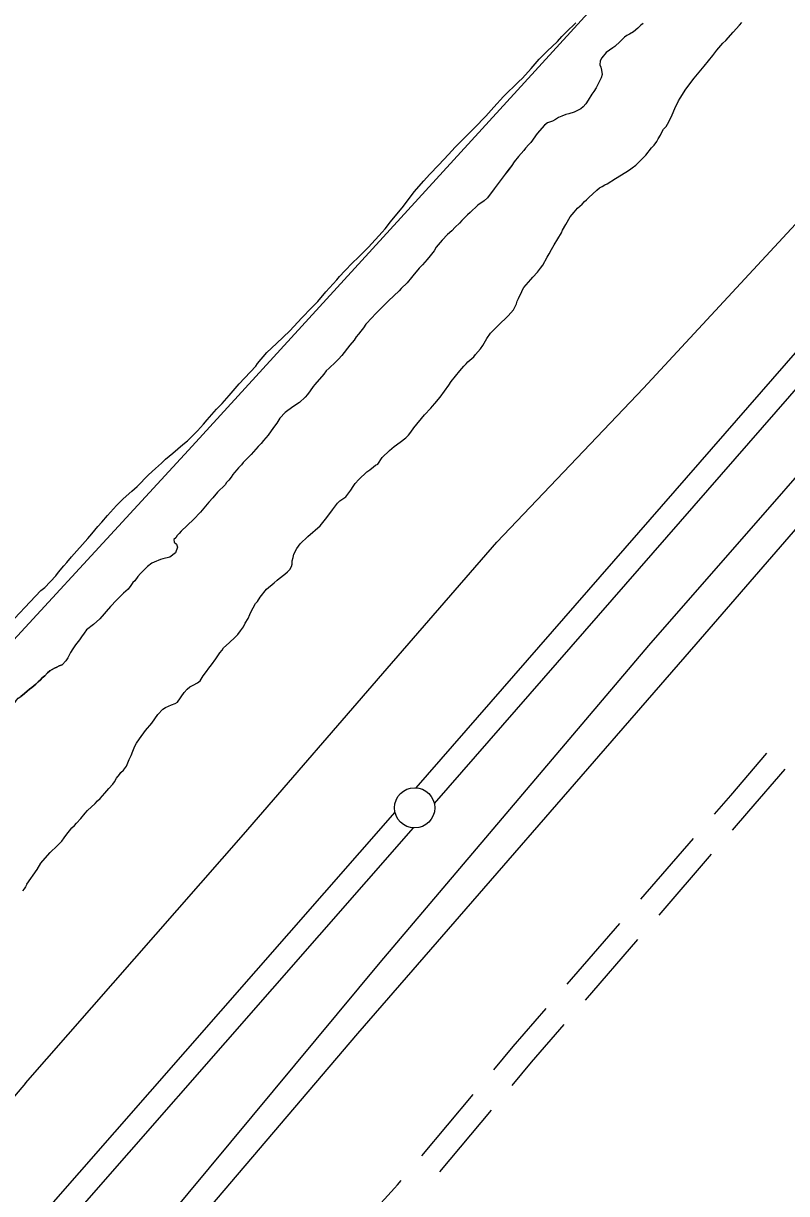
# Model space of a CAD drawing. Extents: x 3161514 to 3199414, y 831166 to 856601.
# Drawn here: x 3195450 to 3196399, y 840646 to 842103 of the extents above; entities that cross this region are included whole.
import ezdxf

# ---------------------------------------------------------------- set-up
doc = ezdxf.new("R2010")
doc.units = 0
for name, color, linetype in [('V-LEVE-TOET', 7, 'Continuous'), ('V-ROAD-CNTR', 7, 'Continuous'), ('V-SITE-VEGE', 7, 'Continuous'), ('V-SURV-LINE', 7, 'Continuous'), ('V-TOPO-SHOR', 7, 'Continuous')]:
    doc.layers.add(name, color=color, linetype=linetype)

msp = doc.modelspace()

# ---------------------------------------------------------------- linework, layer by layer
at = {"layer": 'V-LEVE-TOET'}
for points in [[(3195452.3, 840783.6), (3195723.4, 841093), (3195901.9, 841299.6), (3196038.3, 841457.2), (3196220.7, 841648.8), (3196425.4, 841869.7), (3196607.5, 842075.2), (3196751.6, 842240.8), (3196908.8, 842415.4), (3197077.3, 842610.9), (3197116.2, 842653)], [(3197115.5, 842350.5), (3196888.7, 842087.2), (3196565.9, 841716), (3196227, 841328.6), (3195892.8, 840933.7), (3195548.1, 840518.5), (3195514.3, 840470.3)], [(3195452.3, 840783.6), (3195281.8, 840583.1), (3195177.9, 840478.4), (3195108.7, 840394), (3195001.7, 840275.7), (3194858.6, 840130.7), (3194744.5, 839998)]]:
    msp.add_lwpolyline(points, dxfattribs=at)
at = {"layer": 'V-ROAD-CNTR'}
for p, q in [((3196217.5, 841012.7), (3196282.9, 841088.3)), ((3196240.1, 840993), (3196305.5, 841068.6)), ((3196125.9, 840906.8), (3196191.3, 840982.4)), ((3196148.5, 840887.1), (3196213.9, 840962.7)), ((3195945, 840693.1), (3196009.1, 840769.8)), ((3195967.6, 840673.4), (3196031.7, 840750.1))]:
    msp.add_line(p, q, dxfattribs=at)
for points in [[(3196309.1, 841118.6), (3196329.3, 841141.9), (3196374.4, 841194.3)], [(3196331.7, 841098.8), (3196352, 841122.3), (3196397, 841174.6)], [(3196034.8, 840800.5), (3196058.7, 840829.2), (3196099.7, 840876.6)], [(3196057.4, 840780.8), (3196081.6, 840809.7), (3196122.3, 840856.8)], [(3195852.2, 840588.3), (3195911, 840652.9), (3195915, 840657.3), (3195919.3, 840662.5)]]:
    msp.add_lwpolyline(points, dxfattribs=at)
at = {"layer": 'V-SITE-VEGE'}
for p, q in [((3196124.5, 842091.7), (3196136.5, 842103.5)), ((3196213.6, 842096.7), (3196208.3, 842092.2)), ((3196217.6, 842100.5), (3196213.6, 842096.7)), ((3196220.2, 842102.7), (3196217.6, 842100.5)), ((3196113.8, 842080.3), (3196119.2, 842086.3)), ((3196119.2, 842086.3), (3196124.5, 842091.7)), ((3196197.1, 842085.4), (3196191.7, 842080)), ((3196200, 842087.6), (3196197.1, 842085.4)), ((3196203.3, 842089.1), (3196200, 842087.6)), ((3196208.3, 842092.2), (3196203.3, 842089.1)), ((3196090.9, 842058.1), (3196101.2, 842068.2)), ((3196101.2, 842068.2), (3196113.8, 842080.3)), ((3196178.5, 842069.2), (3196174.5, 842066.4)), ((3196182.5, 842072.4), (3196178.5, 842069.2)), ((3196185.1, 842074), (3196182.5, 842072.4)), ((3196191.7, 842080), (3196185.1, 842074)), ((3196081.2, 842046.6), (3196090.9, 842058.1)), ((3196166.8, 842055.9), (3196166.7, 842051.3)), ((3196169.2, 842060), (3196166.8, 842055.9)), ((3196174.5, 842066.4), (3196169.2, 842060)), ((3196070.2, 842034.5), (3196081.2, 842046.6)), ((3196166.7, 842051.3), (3196167.6, 842048.4)), ((3196167.6, 842048.4), (3196168.5, 842044.5)), ((3196169.3, 842038.9), (3196168.2, 842035)), ((3196168.5, 842044.5), (3196169.3, 842038.9)), ((3196046.5, 842011.7), (3196065.5, 842029.8)), ((3196065.5, 842029.8), (3196070.2, 842034.5)), ((3196168.2, 842035), (3196161.8, 842022.5)), ((3196034.5, 841998.4), (3196046.5, 842011.7)), ((3196156.4, 842014.8), (3196152, 842007.1)), ((3196159, 842018), (3196156.4, 842014.8)), ((3196161.8, 842022.5), (3196159, 842018)), ((3196024.8, 841987.2), (3196034.5, 841998.4)), ((3196142.9, 841996.3), (3196134.7, 841992.3)), ((3196145.9, 841998.8), (3196142.9, 841996.3)), ((3196148.9, 842002.7), (3196145.9, 841998.8)), ((3196152, 842007.1), (3196148.9, 842002.7)), ((3196010.8, 841972.6), (3196024.8, 841987.2)), ((3196107.5, 841981.2), (3196101.5, 841978.8)), ((3196111.4, 841983.1), (3196107.5, 841981.2)), ((3196115, 841985.6), (3196111.4, 841983.1)), ((3196119.3, 841987.1), (3196115, 841985.6)), ((3196124.2, 841989.3), (3196119.3, 841987.1)), ((3196127.8, 841990.2), (3196124.2, 841989.3)), ((3196134.7, 841992.3), (3196127.8, 841990.2)), ((3195986.8, 841948.8), (3196010.8, 841972.6)), ((3196088.6, 841965.8), (3196080.5, 841954.3)), ((3196097.9, 841976), (3196088.6, 841965.8)), ((3196101.5, 841978.8), (3196097.9, 841976)), ((3196078.2, 841952), (3196074.1, 841947.6)), ((3196080.5, 841954.3), (3196078.2, 841952)), ((3195966.2, 841926.5), (3195978.5, 841939.6)), ((3195978.5, 841939.6), (3195986.8, 841948.8)), ((3196065.4, 841937.1), (3196060.1, 841930.4)), ((3196071.8, 841944.4), (3196065.4, 841937.1)), ((3196074.1, 841947.6), (3196071.8, 841944.4)), ((3195954.8, 841914.5), (3195966.2, 841926.5)), ((3196057.1, 841925.9), (3196052.4, 841919.5)), ((3196060.1, 841930.4), (3196057.1, 841925.9)), ((3195935.8, 841893.2), (3195947.8, 841906.8)), ((3195947.8, 841906.8), (3195954.8, 841914.5)), ((3196048.7, 841915.1), (3196034.9, 841896.9)), ((3196052.4, 841919.5), (3196048.7, 841915.1)), ((3195922.3, 841875.3), (3195935.8, 841893.2)), ((3196034.9, 841896.9), (3196026.8, 841885.4)), ((3196022.8, 841881.9), (3196014.9, 841876.5)), ((3196026.8, 841885.4), (3196022.8, 841881.9)), ((3195906.3, 841855.8), (3195922.3, 841875.3)), ((3196001.9, 841864.5), (3195995, 841857.5)), ((3196005.3, 841867.4), (3196001.9, 841864.5)), ((3196014.9, 841876.5), (3196005.3, 841867.4)), ((3195899.6, 841847.2), (3195906.3, 841855.8)), ((3195986.6, 841848.9), (3195982.3, 841844.5)), ((3195991.9, 841854), (3195986.6, 841848.9)), ((3195995, 841857.5), (3195991.9, 841854)), ((3195878.9, 841824.3), (3195895.9, 841842.8)), ((3195895.9, 841842.8), (3195899.6, 841847.2)), ((3195977, 841839.8), (3195970.6, 841833.1)), ((3195982.3, 841844.5), (3195977, 841839.8)), ((3195865.9, 841811.3), (3195878.9, 841824.3)), ((3195960.6, 841819.7), (3195955.5, 841813.6)), ((3195963, 841824.2), (3195960.6, 841819.7)), ((3195968, 841830.2), (3195963, 841824.2)), ((3195970.6, 841833.1), (3195968, 841830.2)), ((3195849.2, 841794.8), (3195858.9, 841804.6)), ((3195858.9, 841804.6), (3195865.9, 841811.3)), ((3195951.9, 841808.8), (3195945.8, 841802.2)), ((3195955.5, 841813.6), (3195951.9, 841808.8)), ((3195842.6, 841787.5), (3195849.2, 841794.8)), ((3195935.8, 841790.4), (3195932.1, 841786.6)), ((3195938.2, 841793.6), (3195935.8, 841790.4)), ((3195941.8, 841798), (3195938.2, 841793.6)), ((3195945.8, 841802.2), (3195941.8, 841798)), ((3195825.8, 841768.4), (3195839.5, 841783.7)), ((3195839.5, 841783.7), (3195842.6, 841787.5)), ((3195926.8, 841779.9), (3195919.5, 841772.6)), ((3195932.1, 841786.6), (3195926.8, 841779.9)), ((3195815.8, 841756.6), (3195825.8, 841768.4)), ((3195917.1, 841769.7), (3195903.5, 841757.3)), ((3195919.5, 841772.6), (3195917.1, 841769.7)), ((3195795.8, 841736.3), (3195807.8, 841748.7)), ((3195807.8, 841748.7), (3195815.8, 841756.6)), ((3195896.5, 841750.4), (3195887.2, 841740.8)), ((3195903.5, 841757.3), (3195896.5, 841750.4)), ((3195780.8, 841720.1), (3195795.8, 841736.3)), ((3195883.5, 841736.7), (3195875.5, 841728.4)), ((3195887.2, 841740.8), (3195883.5, 841736.7)), ((3195764.2, 841704.2), (3195780.8, 841720.1)), ((3195869.1, 841719.5), (3195866.4, 841716)), ((3195872.5, 841724), (3195869.1, 841719.5)), ((3195875.5, 841728.4), (3195872.5, 841724)), ((3195752.2, 841693.1), (3195764.2, 841704.2)), ((3195861, 841708.6), (3195855.7, 841702.3)), ((3195863.4, 841712.5), (3195861, 841708.6)), ((3195866.4, 841716), (3195863.4, 841712.5)), ((3195740.8, 841679.4), (3195752.2, 841693.1)), ((3195845.6, 841689.5), (3195841.3, 841684.7)), ((3195855.7, 841702.3), (3195845.6, 841689.5)), ((3195718.1, 841654), (3195738.5, 841676.2)), ((3195738.5, 841676.2), (3195740.8, 841679.4)), ((3195829.7, 841673.6), (3195826.3, 841670.2)), ((3195837.6, 841680.9), (3195829.7, 841673.6)), ((3195841.3, 841684.7), (3195837.6, 841680.9)), ((3195823.3, 841666.3), (3195811.9, 841653.3)), ((3195826.3, 841670.2), (3195823.3, 841666.3)), ((3195705.4, 841639.7), (3195718.1, 841654)), ((3195806.2, 841645.3), (3195802.9, 841640.8)), ((3195809.9, 841650.7), (3195806.2, 841645.3)), ((3195811.9, 841653.3), (3195809.9, 841650.7)), ((3195696.7, 841629.5), (3195705.4, 841639.7)), ((3195792.9, 841631), (3195784.9, 841625.6)), ((3195800.2, 841637.6), (3195792.9, 841631)), ((3195802.9, 841640.8), (3195800.2, 841637.6)), ((3195678, 841609.4), (3195689.7, 841622.5)), ((3195689.7, 841622.5), (3195696.7, 841629.5)), ((3195775, 841618.4), (3195768.7, 841611.4)), ((3195784.9, 841625.6), (3195775, 841618.4)), ((3195666.3, 841595.8), (3195673.7, 841604)), ((3195673.7, 841604), (3195678, 841609.4)), ((3195765, 841605.3), (3195760.6, 841599.9)), ((3195768.7, 841611.4), (3195765, 841605.3)), ((3195653.7, 841583.1), (3195661, 841590.7)), ((3195661, 841590.7), (3195666.3, 841595.8)), ((3195751.2, 841586.8), (3195748.2, 841583.6)), ((3195753.9, 841590.3), (3195751.2, 841586.8)), ((3195760.6, 841599.9), (3195753.9, 841590.3)), ((3195635.4, 841567.6), (3195648.1, 841578.6)), ((3195648.1, 841578.6), (3195653.7, 841583.1)), ((3195741.8, 841576.3), (3195732.8, 841566.1)), ((3195745.2, 841579.8), (3195741.8, 841576.3)), ((3195748.2, 841583.6), (3195745.2, 841579.8)), ((3195621.2, 841555.2), (3195626.2, 841560.3)), ((3195626.2, 841560.3), (3195635.4, 841567.6)), ((3195732.8, 841566.1), (3195722.8, 841556)), ((3195605.2, 841540.7), (3195613.9, 841548.9)), ((3195613.9, 841548.9), (3195621.2, 841555.2)), ((3195712.1, 841543.9), (3195710.1, 841541.3)), ((3195715.1, 841547), (3195712.1, 841543.9)), ((3195717.1, 841549.6), (3195715.1, 841547)), ((3195720.8, 841553.4), (3195717.1, 841549.6)), ((3195722.8, 841556), (3195720.8, 841553.4)), ((3195591.2, 841526.4), (3195605.2, 841540.7)), ((3195700.4, 841528.6), (3195691.1, 841519.4)), ((3195702.4, 841531.1), (3195700.4, 841528.6)), ((3195705.1, 841534), (3195702.4, 841531.1)), ((3195708.1, 841538.1), (3195705.1, 841534)), ((3195710.1, 841541.3), (3195708.1, 841538.1)), ((3195573.9, 841510.9), (3195584.6, 841520.7)), ((3195584.6, 841520.7), (3195591.2, 841526.4)), ((3195691.1, 841519.4), (3195685.4, 841512.3)), ((3195554.3, 841490.2), (3195565.3, 841502.6)), ((3195565.3, 841502.6), (3195573.9, 841510.9)), ((3195680.4, 841506.9), (3195670, 841494.5)), ((3195685.4, 841512.3), (3195680.4, 841506.9)), ((3195547.3, 841481.9), (3195554.3, 841490.2)), ((3195661, 841485.3), (3195645.7, 841470.7)), ((3195670, 841494.5), (3195661, 841485.3)), ((3195534.6, 841467.6), (3195542.2, 841476.5)), ((3195542.2, 841476.5), (3195547.3, 841481.9)), ((3195645.7, 841470.7), (3195643.4, 841467.8)), ((3195509.5, 841438.6), (3195529.9, 841461.6)), ((3195529.9, 841461.6), (3195534.6, 841467.6)), ((3195639, 841462.4), (3195636.7, 841460.2)), ((3195636.7, 841460.2), (3195637.2, 841456.9)), ((3195637.2, 841456.9), (3195640.1, 841454.6)), ((3195641, 841465.3), (3195639, 841462.4)), ((3195643.4, 841467.8), (3195641, 841465.3)), ((3195638.9, 841443.9), (3195631.6, 841438.2)), ((3195641.3, 841451), (3195638.9, 841443.9)), ((3195640.1, 841454.6), (3195641.3, 841451)), ((3195493.4, 841419.9), (3195499.8, 841427.5)), ((3195499.8, 841427.5), (3195503.8, 841431.6)), ((3195503.8, 841431.6), (3195509.5, 841438.6)), ((3195604, 841426.9), (3195598.4, 841421.5)), ((3195609.3, 841431), (3195604, 841426.9)), ((3195612.3, 841432.2), (3195609.3, 841431)), ((3195620.1, 841435.3), (3195612.3, 841432.2)), ((3195623.1, 841436.2), (3195620.1, 841435.3)), ((3195631.6, 841438.2), (3195623.1, 841436.2)), ((3195476.4, 841400.8), (3195490.1, 841415.1)), ((3195490.1, 841415.1), (3195493.4, 841419.9)), ((3195592, 841414.5), (3195588.3, 841409)), ((3195595.4, 841418), (3195592, 841414.5)), ((3195598.4, 841421.5), (3195595.4, 841418)), ((3195425.4, 841348), (3195471.4, 841396.7)), ((3195471.4, 841396.7), (3195476.4, 841400.8)), ((3195579.9, 841398.5), (3195574.3, 841393.5)), ((3195583.3, 841403), (3195579.9, 841398.5)), ((3195585.7, 841406.8), (3195583.3, 841403)), ((3195588.3, 841409), (3195585.7, 841406.8)), ((3195565.6, 841384.9), (3195558, 841376.9)), ((3195574.3, 841393.5), (3195565.6, 841384.9)), ((3195558, 841376.9), (3195544.6, 841361.7)), ((3195537, 841354.7), (3195528.3, 841347.8)), ((3195544.6, 841361.7), (3195537, 841354.7)), ((3195522, 841339.1), (3195519.6, 841335.3)), ((3195525.3, 841343.9), (3195522, 841339.1)), ((3195528.3, 841347.8), (3195525.3, 841343.9)), ((3195511.2, 841324.4), (3195508.2, 841319.6)), ((3195514.6, 841329.2), (3195511.2, 841324.4)), ((3195519.6, 841335.3), (3195514.6, 841329.2)), ((3195502.4, 841309.4), (3195498, 841304.3)), ((3195504.8, 841313.2), (3195502.4, 841309.4)), ((3195508.2, 841319.6), (3195504.8, 841313.2)), ((3195482.4, 841296.8), (3195479.5, 841294.3)), ((3195485.4, 841298.4), (3195482.4, 841296.8)), ((3195488.4, 841300.3), (3195485.4, 841298.4)), ((3195491.3, 841301.5), (3195488.4, 841300.3)), ((3195494, 841303.1), (3195491.3, 841301.5)), ((3195498, 841304.3), (3195494, 841303.1)), ((3195465.1, 841280.4), (3195460.2, 841276.3)), ((3195467.8, 841283.2), (3195465.1, 841280.4)), ((3195470.8, 841285.8), (3195467.8, 841283.2)), ((3195473.1, 841288.3), (3195470.8, 841285.8)), ((3195476.1, 841290.8), (3195473.1, 841288.3)), ((3195479.5, 841294.3), (3195476.1, 841290.8)), ((3195451.2, 841268.7), (3195446.6, 841264.9)), ((3195454.2, 841271.5), (3195451.2, 841268.7)), ((3195457.2, 841274.1), (3195454.2, 841271.5)), ((3195460.2, 841276.3), (3195457.2, 841274.1))]:
    msp.add_line(p, q, dxfattribs=at)
at = {"layer": 'V-SURV-LINE'}
for points in [[(3195938, 841151.3), (3197102, 842487.6)], [(3197102, 842441.9), (3195960.6, 841131.6)], [(3194736.6, 839778.8), (3195911.8, 841121.2)], [(3195934.3, 841101.5), (3194759.1, 839759.1)]]:
    msp.add_lwpolyline(points, dxfattribs=at)
msp.add_circle((3195936.2, 841126.4), 25, dxfattribs=at)
at = {"layer": 'V-TOPO-SHOR'}
for points in [[(3193844.6, 839659.9), (3194672.3, 840514.2), (3194902.5, 840748.8), (3195066.3, 840886), (3195345.1, 841235.7), (3195659.4, 841576.5), (3196354.4, 842337.8), (3196828, 842882.3), (3196947.5, 843023.9), (3197022.7, 843094.8), (3197124.5, 843196.6)], [(3194578.3, 839388.9), (3194737.4, 839548), (3195009.7, 839855.6), (3195278.4, 840156.2), (3195865.4, 840845.7), (3196286.2, 841330.2), (3196926.2, 842069.2), (3197110.1, 842288.5)], [(3196220.2, 842102.7), (3196217.6, 842100.5), (3196213.6, 842096.7), (3196208.3, 842092.2), (3196203.3, 842089.1), (3196200, 842087.6), (3196197.1, 842085.4), (3196191.7, 842080), (3196185.1, 842074), (3196182.5, 842072.4), (3196178.5, 842069.2), (3196174.5, 842066.4), (3196169.2, 842060), (3196166.8, 842055.9), (3196166.7, 842051.3), (3196167.6, 842048.4), (3196168.5, 842044.5), (3196169.3, 842038.9), (3196168.2, 842035), (3196161.8, 842022.5), (3196159, 842018), (3196156.4, 842014.8), (3196152, 842007.1), (3196148.9, 842002.7), (3196145.9, 841998.8), (3196142.9, 841996.3), (3196134.7, 841992.3), (3196127.8, 841990.2), (3196124.2, 841989.3), (3196119.3, 841987.1), (3196115, 841985.6), (3196111.4, 841983.1), (3196107.5, 841981.2), (3196101.5, 841978.8), (3196097.9, 841976), (3196088.6, 841965.8), (3196080.5, 841954.3), (3196078.2, 841952), (3196074.1, 841947.6), (3196071.8, 841944.4), (3196065.4, 841937.1), (3196060.1, 841930.4), (3196057.1, 841925.9), (3196052.3, 841919.5), (3196048.7, 841915.1), (3196034.9, 841896.9), (3196026.8, 841885.4), (3196022.8, 841881.9), (3196014.9, 841876.5), (3196005.3, 841867.4), (3196001.9, 841864.5), (3195995, 841857.5), (3195991.9, 841854), (3195986.6, 841848.9), (3195982.3, 841844.5), (3195977, 841839.8), (3195970.6, 841833.1), (3195968, 841830.2), (3195963, 841824.2), (3195960.6, 841819.7), (3195955.5, 841813.6), (3195951.9, 841808.8), (3195945.8, 841802.2), (3195941.8, 841798), (3195938.2, 841793.6), (3195935.8, 841790.4), (3195932.1, 841786.6), (3195926.8, 841779.9), (3195919.5, 841772.6), (3195917.1, 841769.7), (3195903.5, 841757.3), (3195896.5, 841750.4), (3195887.2, 841740.8), (3195883.5, 841736.7), (3195875.5, 841728.4), (3195872.5, 841724), (3195869.1, 841719.5), (3195866.4, 841716), (3195863.4, 841712.5), (3195861, 841708.6), (3195855.7, 841702.3), (3195845.6, 841689.5), (3195841.3, 841684.7), (3195837.6, 841680.9), (3195829.7, 841673.6), (3195826.3, 841670.2), (3195823.3, 841666.3), (3195811.9, 841653.3), (3195809.9, 841650.7), (3195806.2, 841645.3), (3195802.9, 841640.8), (3195800.2, 841637.6), (3195792.9, 841631), (3195784.9, 841625.6), (3195775, 841618.4), (3195768.7, 841611.4)], [(3195918.2, 841581.6), (3195925.2, 841587), (3195928.5, 841590.4), (3195931.5, 841594), (3195935.2, 841599.4), (3195948.6, 841615.6), (3195956.3, 841623.9), (3195958.3, 841626.5), (3195961.3, 841629.6), (3195968, 841637.6), (3195978.8, 841652.6), (3195981.8, 841657.1), (3195992.2, 841670.2), (3195997.2, 841675.9), (3196000.2, 841678.8), (3196002.5, 841681.3), (3196009.8, 841687.6), (3196011.8, 841690.5), (3196017.9, 841697.8), (3196020.9, 841702), (3196026, 841710.6), (3196030.7, 841717.3), (3196034, 841720.5), (3196040, 841726.9), (3196052.7, 841738.9), (3196059.3, 841746.2), (3196062.8, 841753.6), (3196063.8, 841756.8), (3196065.2, 841760.4), (3196066.9, 841764.2), (3196068.6, 841767.1), (3196070.3, 841771), (3196072, 841774.2), (3196080.7, 841784.1), (3196083.1, 841786.9), (3196089.1, 841793), (3196092.8, 841798.1), (3196095.8, 841801.9), (3196101.2, 841811.9), (3196103.6, 841815.7), (3196106.6, 841821.1), (3196109.7, 841826.9), (3196118.8, 841842), (3196120.2, 841845.2), (3196124.3, 841852.6), (3196129.7, 841861.9), (3196134.4, 841867.9), (3196138.8, 841872.7), (3196144.4, 841877.8), (3196147.4, 841880.9), (3196150.1, 841883.2), (3196152.7, 841886), (3196162.7, 841895.2), (3196166.3, 841898), (3196169.3, 841899.6), (3196172.6, 841901.8), (3196175.6, 841903), (3196185.8, 841909.6), (3196199, 841917.4), (3196203.6, 841920.5), (3196206.6, 841923.1), (3196211.2, 841926.2), (3196223.6, 841938.9), (3196230.9, 841947.8), (3196234.2, 841951), (3196237.3, 841955.5), (3196239, 841959), (3196242, 841963.5), (3196244.1, 841968), (3196245.8, 841970.9), (3196248.8, 841974.4), (3196252.2, 841980.1), (3196256.3, 841988.8), (3196259.7, 841996.9), (3196264.2, 842006.5), (3196266.5, 842009.7), (3196273.6, 842020.9), (3196284, 842034.6), (3196296.1, 842049.6), (3196307.1, 842062.7), (3196312.2, 842069.4), (3196319.5, 842078), (3196323.2, 842081.5), (3196332.5, 842091.6), (3196340.2, 842100.6), (3196343.2, 842103.7)], [(3195768.7, 841611.4), (3195765, 841605.3), (3195760.6, 841599.9), (3195753.9, 841590.3), (3195751.2, 841586.8), (3195748.2, 841583.6), (3195745.2, 841579.8), (3195741.8, 841576.3), (3195732.8, 841566.1), (3195722.8, 841556), (3195720.8, 841553.4), (3195717.1, 841549.6), (3195715.1, 841547), (3195712.1, 841543.9), (3195710.1, 841541.3), (3195708.1, 841538.1), (3195705.1, 841534), (3195702.4, 841531.1), (3195700.4, 841528.6), (3195691.1, 841519.4), (3195685.4, 841512.3), (3195680.4, 841506.9), (3195670, 841494.5), (3195661, 841485.3), (3195645.7, 841470.7), (3195643.4, 841467.8), (3195641, 841465.3), (3195639, 841462.4), (3195636.7, 841460.2), (3195637.2, 841456.9), (3195640.1, 841454.6), (3195641.3, 841451), (3195638.9, 841443.9), (3195631.6, 841438.2), (3195623.1, 841436.2), (3195620.1, 841435.3), (3195612.3, 841432.2), (3195609.3, 841431), (3195604, 841426.9), (3195598.4, 841421.5), (3195595.4, 841418), (3195592, 841414.5), (3195588.3, 841409), (3195585.7, 841406.8), (3195583.3, 841403), (3195579.9, 841398.5), (3195574.3, 841393.5), (3195565.6, 841384.9), (3195558, 841376.9), (3195544.6, 841361.7), (3195537, 841354.7), (3195528.3, 841347.8), (3195525.3, 841343.9), (3195522, 841339.1), (3195519.6, 841335.3), (3195514.6, 841329.2), (3195511.2, 841324.4), (3195508.2, 841319.6), (3195504.8, 841313.2), (3195502.4, 841309.4), (3195498, 841304.3)], [(3195453.7, 841031.2), (3195466.7, 841049.7), (3195471.4, 841057.4), (3195473.8, 841060.6), (3195482.8, 841070.8), (3195491.8, 841079.3), (3195497.4, 841085), (3195500.4, 841088.9), (3195502.5, 841092.1), (3195509.8, 841101.3), (3195513.2, 841104.5), (3195515.5, 841107.4), (3195521.2, 841113.1), (3195526.5, 841119.8), (3195529.5, 841122.9), (3195538.8, 841131.8), (3195541.9, 841135), (3195545.2, 841138.2), (3195550.9, 841144.8), (3195555.9, 841150.3), (3195560.9, 841156), (3195562.9, 841158.9), (3195565.6, 841163.3), (3195569.3, 841167.8), (3195571, 841170.4), (3195574, 841173.2), (3195577.7, 841178.3), (3195581.1, 841186.4), (3195583.5, 841191.5), (3195585.6, 841197), (3195588.3, 841203.1), (3195590.4, 841207), (3195594.1, 841212.4), (3195601.5, 841222.6), (3195609.5, 841231.8), (3195616.9, 841242.4), (3195622.9, 841249.1), (3195626.5, 841251.3), (3195633.8, 841254.7), (3195638.4, 841256.2), (3195641.3, 841258.1), (3195649.7, 841269.9), (3195653.4, 841274), (3195656.7, 841276.9), (3195660.7, 841279), (3195666.3, 841281.8), (3195669.3, 841284.4), (3195673, 841290.8), (3195677.3, 841295.9), (3195680.4, 841300.3), (3195683.7, 841304.5), (3195689.1, 841311.8), (3195693.8, 841319.2), (3195696.8, 841322.7), (3195698.5, 841325.6), (3195705.5, 841331.6), (3195713.1, 841338.6), (3195716.2, 841342.1), (3195719.5, 841346.8), (3195723.2, 841351.6), (3195725.6, 841356.1), (3195729, 841361.9), (3195731.4, 841367), (3195732.4, 841369.9), (3195738.2, 841380.5), (3195740.6, 841383.4), (3195743.9, 841388.5), (3195752, 841398.7), (3195761.3, 841406.6), (3195765.2, 841409.8), (3195767.9, 841411.7), (3195774.8, 841417.3), (3195778.2, 841420.2), (3195780.8, 841423.1), (3195783.2, 841426.6), (3195783.9, 841429.8), (3195784, 841433.7), (3195785.1, 841437.9), (3195785.8, 841442.1), (3195789.6, 841449.2), (3195794, 841454.9), (3195803.3, 841464.1), (3195818.5, 841477.4), (3195827.2, 841487.6), (3195834, 841497.2), (3195840.3, 841505.5), (3195843.3, 841508.3), (3195850.6, 841513.3), (3195857, 841521.6), (3195859.7, 841526.5), (3195862.4, 841530), (3195866.7, 841535.1), (3195876.7, 841544.6), (3195880.3, 841547.1), (3195885, 841550.9), (3195887.6, 841552.8), (3195890.3, 841554.3), (3195895.7, 841562.3), (3195905, 841571.2), (3195910.6, 841576.3), (3195918.2, 841581.6)], [(3195419.4, 841238.3), (3195435.2, 841253.5), (3195439.2, 841257.9), (3195440.9, 841260.5), (3195443.3, 841262.7), (3195446.6, 841264.9), (3195451.2, 841268.7), (3195454.2, 841271.5), (3195457.2, 841274.1), (3195460.2, 841276.3), (3195465.1, 841280.4), (3195467.8, 841283.2), (3195470.8, 841285.8), (3195473.1, 841288.3), (3195476.1, 841290.8), (3195479.5, 841294.3), (3195482.4, 841296.8), (3195485.4, 841298.4), (3195488.4, 841300.3), (3195491.3, 841301.5), (3195494, 841303.1), (3195498, 841304.3)], [(3195453.7, 841031.2), (3195452.1, 841028.1), (3195450.5, 841025.4), (3195448.5, 841023)]]:
    msp.add_lwpolyline(points, dxfattribs=at)

doc.saveas('drawing.dxf')
